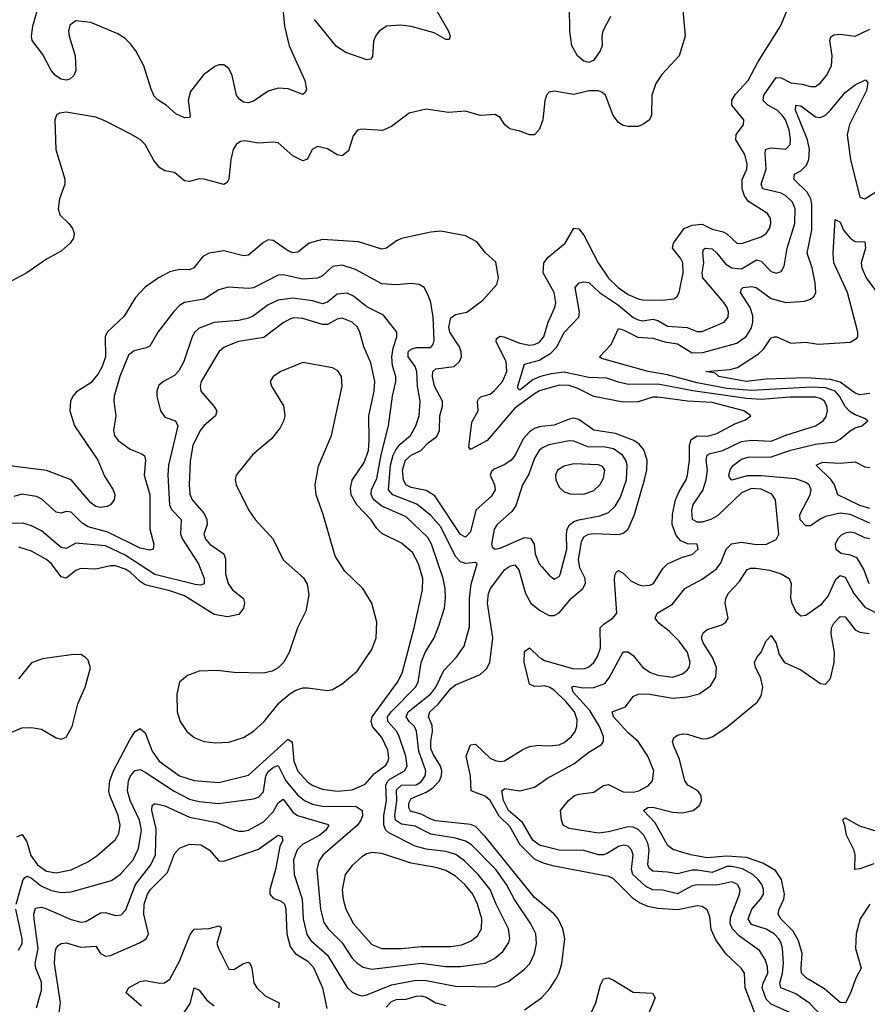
# Model space of a CAD drawing. Header units: inches. Extents: x 1603819 to 1745079, y 385938 to 533966.
# Tile 420 of 561: x 1717882 to 1721320, y 463104 to 467097. Entities that reach past the tile are written whole.
import ezdxf

# ---------------------------------------------------------------- set-up
doc = ezdxf.new("R2010")
doc.units = ezdxf.units.IN
doc.header["$MEASUREMENT"] = 0
doc.layers.add('B7416', color=7, linetype='Continuous')
doc.layers.add('B7426', color=7, linetype='Continuous')

msp = doc.modelspace()

# ---------------------------------------------------------------- linework, layer by layer
at = {"layer": 'B7416', "color": 5}
for points, elevation in [([(1718946, 467170), (1718955.9, 467070), (1718975, 466990), (1719038.3, 466850), (1719045.3, 466814.7), (1719039.1, 466800.9), (1719030, 466793.6), (1718970, 466816.8), (1718930, 466819), (1718890, 466806.4), (1718830, 466766.6), (1718810, 466759.1), (1718790, 466762.4), (1718773.6, 466773.6), (1718761.3, 466790), (1718743.4, 466870), (1718730, 466898), (1718710, 466912.8), (1718690, 466913.8), (1718673.2, 466906.8), (1718627.2, 466872.8), (1718574.6, 466805.4), (1718564.4, 466770), (1718572.7, 466707.3), (1718570, 466699.3), (1718550, 466698.7), (1718515.2, 466715.2), (1718476.4, 466750), (1718443.1, 466770), (1718427, 466787), (1718414.3, 466814.3), (1718385.2, 466910), (1718352.4, 466970), (1718330, 467000.2), (1718310, 467019.9), (1718279.6, 467039.6), (1718170, 467084.5), (1718110, 467091.8), (1718085.7, 467074.3), (1718080.1, 467050), (1718082.5, 467030), (1718107, 466950), (1718109.6, 466890), (1718101.7, 466870), (1718085, 466855), (1718070, 466851.6), (1718050, 466855.3), (1718027, 466870), (1718009.9, 466890), (1717975.6, 466955.6), (1717932.8, 467012.8), (1717929.9, 467030), (1717935.2, 467070), (1717963.4, 467170)], 360), ([(1719574.9, 467130), (1719621.1, 467050), (1719627.7, 467030), (1719623.6, 467016.4), (1719610, 467016.2), (1719563.5, 467043.5), (1719470, 467069.2), (1719425.8, 467074.2), (1719370, 467070.6), (1719339.6, 467050), (1719325, 467030), (1719317.2, 467010), (1719313.2, 466946.8), (1719304.1, 466935.9), (1719290, 466934.3), (1719204.1, 466964.1), (1719167.2, 466987.2), (1719076.9, 467096.9)], 360), ([(1720000, 466679.2), (1719990, 466653.2), (1719970, 466629.3), (1719950, 466629.6), (1719910, 466645.1), (1719870, 466653.6), (1719850, 466669.6), (1719830, 466699.5), (1719810, 466711.6), (1719750, 466708.6), (1719690, 466725.6), (1719620.7, 466720.7), (1719530, 466733.6), (1719462, 466718), (1719390, 466663.5), (1719352.8, 466647.2), (1719270, 466652.8), (1719251.9, 466648.1), (1719234.1, 466625.9), (1719215.5, 466564.5), (1719190, 466544.8), (1719170, 466548.7), (1719130, 466573), (1719090, 466581.8), (1719067.8, 466570), (1719049, 466531), (1719030, 466524.5), (1718990, 466544.5), (1718930, 466597.6), (1718910, 466600.3), (1718850, 466595.6), (1718795.2, 466604.8), (1718777.7, 466602.3), (1718759.2, 466590), (1718747.3, 466570), (1718738.3, 466530), (1718729.4, 466450.6), (1718723.5, 466436.5), (1718710, 466428.2), (1718630, 466450.4), (1718609, 466451), (1718570, 466440.7), (1718550, 466443.1), (1718510, 466476.3), (1718470, 466483), (1718450, 466496.3), (1718426.2, 466526.2), (1718390, 466590.8), (1718370, 466610.6), (1718330, 466633.2), (1718230, 466685.6), (1718190, 466701.6), (1718070, 466721.7), (1718042.6, 466717.4), (1718030.3, 466709.7), (1718024.4, 466690), (1718027.8, 466570), (1718065.2, 466450), (1718064.7, 466430), (1718042.6, 466370), (1718037.1, 466330), (1718045.1, 466305.1), (1718081.6, 466270), (1718095.8, 466250), (1718103.1, 466230), (1718099.5, 466210), (1718087, 466190), (1718050, 466157.7), (1717990, 466125.3), (1717910, 466069.7), (1717850, 466037)], 380), ([(1720000, 465446.8), (1719990, 465445.8), (1719970, 465438.4), (1719950, 465425.3), (1719923.6, 465396.4), (1719891.5, 465330), (1719875, 465310), (1719850, 465293.3), (1719806.3, 465273.7), (1719796.1, 465263.9), (1719789.5, 465250), (1719807.9, 465210), (1719810.1, 465190), (1719795.2, 465164.8), (1719731.8, 465108.2), (1719710, 465020.3), (1719690, 464998.4), (1719670, 465009.3), (1719565.4, 465165.4), (1719530, 465186.8), (1719470, 465199.9), (1719448.1, 465210), (1719438.1, 465230), (1719434.5, 465270), (1719446.8, 465310), (1719469.9, 465330), (1719508.8, 465350), (1719539.2, 465380.8), (1719574, 465406), (1719584.8, 465430), (1719585.5, 465490), (1719596.8, 465530), (1719596.5, 465550), (1719564.7, 465610), (1719555.9, 465650), (1719557.1, 465670), (1719570, 465680.8), (1719644.5, 465690), (1719665.5, 465710), (1719673.2, 465730), (1719672.9, 465750), (1719665, 465770), (1719626.9, 465830), (1719622, 465850), (1719630, 465887.7), (1719650, 465901.7), (1719695.6, 465910), (1719760.3, 465959.7), (1719816.7, 466023.3), (1719824.1, 466050), (1719813, 466113), (1719770.9, 466150.9), (1719735.7, 466195.7), (1719690, 466220.3), (1719590, 466238.7), (1719550, 466235.3), (1719430, 466208.6), (1719410, 466200.4), (1719370, 466169.8), (1719350, 466166.2), (1719255.5, 466195.5), (1719110, 466205.8), (1719056.5, 466190), (1719010, 466153.2), (1718990, 466150.6), (1718970, 466158.7), (1718910, 466201.8), (1718890, 466204.1), (1718870, 466192.7), (1718810, 466142.3), (1718790, 466139.2), (1718710, 466158.8), (1718650, 466149.8), (1718624.2, 466135.8), (1718588.5, 466090), (1718570, 466081.8), (1718530, 466084.1), (1718490, 466073.9), (1718444.4, 466050), (1718390, 466011.6), (1718351.2, 465970), (1718305.3, 465894.7), (1718236.3, 465830), (1718228.8, 465810), (1718229.2, 465730), (1718216.5, 465690), (1718200.2, 465659.8), (1718170, 465624.4), (1718112.6, 465587.4), (1718097.1, 465570), (1718087.8, 465550), (1718085.5, 465510), (1718104.6, 465450), (1718198.6, 465310), (1718226, 465246), (1718260.2, 465190), (1718266.9, 465170), (1718264.6, 465150), (1718250.2, 465129.8), (1718236.9, 465123.1), (1718210, 465119), (1718190, 465122.7), (1718170, 465137.5), (1718090, 465231), (1717990, 465268.1), (1717830, 465288.5)], 420), ([(1717950.3, 463089.7), (1717970, 463160.7), (1717970, 463193), (1717946.6, 463250), (1717944.1, 463270), (1717956.5, 463330), (1717939.7, 463450), (1717938.7, 463470), (1717946.4, 463493.6), (1717970, 463497.9), (1717987.2, 463492.8), (1718090, 463447.5), (1718130, 463437), (1718150, 463440.1), (1718210, 463475), (1718230, 463476.8), (1718270, 463464.6), (1718293.6, 463466.4), (1718312.5, 463487.5), (1718350.9, 463589.1), (1718413.4, 463670), (1718431.9, 463710), (1718435, 463815), (1718417.5, 463890), (1718419.3, 463910), (1718430, 463918.5), (1718470, 463909), (1718570, 463862.6), (1718681.5, 463841.5), (1718750, 463811.6), (1718770, 463805.5), (1718790, 463805.8), (1718810, 463810.1), (1718870, 463843.3), (1718910, 463884.2), (1718930, 463920.2), (1718950, 463935.7), (1718990, 463883.4), (1719009.2, 463869.2), (1719133.6, 463833.6), (1719136, 463830), (1719124.1, 463810), (1719099.2, 463790), (1719028.7, 463751.3), (1719006.8, 463730), (1718992.3, 463690), (1718994.6, 463630), (1719027.1, 463530), (1719031.2, 463450), (1719046.3, 463386.3), (1719063, 463363), (1719130, 463303.7), (1719210, 463172.6), (1719230, 463153.7), (1719250, 463143), (1719270, 463138.8), (1719290, 463141.9), (1719390, 463183), (1719490, 463201.7), (1719530, 463200.8), (1719650, 463177.3), (1719810, 463174.4), (1719863.9, 463196.1), (1719930, 463245.8), (1719950.6, 463270), (1719969.9, 463310.1), (1719978.3, 463350), (1719975.4, 463390), (1719955.4, 463430), (1719888.3, 463528.3), (1719856, 463590), (1719813.2, 463650), (1719713.8, 463750), (1719690, 463765.8), (1719650, 463777.9), (1719550, 463793.5), (1719486.1, 463826.1), (1719430, 463833.7), (1719406.4, 463850), (1719402.7, 463870), (1719410.8, 463929.2), (1719410, 463973.6), (1719430, 463992.9), (1719490, 463993.9), (1719510, 464005.9), (1719526.5, 464030), (1719529.3, 464050), (1719500.9, 464130), (1719491.8, 464211.8), (1719482.8, 464230), (1719461.1, 464250), (1719448.7, 464270), (1719457.6, 464290), (1719550, 464362.3), (1719569.2, 464390), (1719602.1, 464457.9), (1719652.2, 464510), (1719684.1, 464555.9), (1719706.1, 464633.9), (1719706.9, 464750), (1719713, 464807), (1719738, 464890), (1719730, 464895.6), (1719690, 464891.2), (1719670, 464897.9), (1719650, 464920.2), (1719590, 465039.4), (1719550, 465086.3), (1719492.2, 465132.2), (1719395.2, 465170), (1719378.3, 465190), (1719385.5, 465290), (1719397.1, 465330), (1719407.6, 465352.4), (1719425.2, 465374.8), (1719467, 465410), (1719488.8, 465450), (1719502.5, 465490), (1719506.6, 465550), (1719495.7, 465610), (1719492.7, 465670), (1719485.6, 465690), (1719457.4, 465730), (1719458, 465750), (1719470, 465760.1), (1719490, 465767.7), (1719550, 465767.1), (1719559.5, 465780.5), (1719562.4, 465797.6), (1719558.8, 465890), (1719550, 465949.5), (1719538.9, 465978.9), (1719522.4, 466010), (1719502.4, 466022.4), (1719470, 466026.5), (1719410, 466021.2), (1719350, 466025.4), (1719244.1, 466084.1), (1719190, 466100.7), (1719150, 466095.4), (1719110, 466057.5), (1719090, 466048.8), (1719030, 466044.5), (1718950, 466061.9), (1718930, 466060.5), (1718830, 466009.3), (1718810, 466006.4), (1718727.7, 466012.3), (1718690, 466001.7), (1718630, 465963), (1718550, 465949.2), (1718530, 465937.3), (1718506.7, 465913.3), (1718442.2, 465830), (1718410, 465773.1), (1718394.7, 465765.3), (1718346.2, 465753.9), (1718323.6, 465736.4), (1718287.2, 465650), (1718265.2, 465570), (1718263.2, 465550), (1718271.9, 465490), (1718262.7, 465430), (1718266.3, 465410), (1718280.7, 465390), (1718330, 465354.5), (1718376.5, 465336.5), (1718387.5, 465327.5), (1718391.3, 465310), (1718386, 465250), (1718409.7, 465169.7), (1718410.1, 465030.1), (1718426.3, 464970), (1718423, 464950), (1718410, 464945.5), (1718370, 464953.1), (1718238.5, 465018.5), (1718159.4, 465039.4), (1718135, 465054.9), (1718090, 465099.5), (1718070, 465102.2), (1718050, 465095), (1718030, 465099.1), (1717971.7, 465151.7), (1717950, 465162.5), (1717890, 465171.9), (1717857.5, 465162.5)], 440), ([(1717867.8, 463510), (1717894.5, 463605.5), (1717902.5, 463617.5), (1717910, 463623.1), (1717930, 463615.7), (1717970, 463583.4), (1718010, 463565.4), (1718050, 463557.1), (1718090, 463559.8), (1718254, 463606), (1718290, 463631.6), (1718341.4, 463690), (1718364, 463736), (1718376, 463810), (1718367.8, 463850), (1718329.9, 463930), (1718319.3, 463970), (1718322.9, 464010), (1718331.1, 464030), (1718350, 464052.6), (1718370, 464055.7), (1718390, 464045.8), (1718508.5, 463968.5), (1718570, 463935.1), (1718610, 463926.4), (1718690, 463918.6), (1718830, 463936.9), (1718850, 463943.3), (1718870, 463965.4), (1718880.2, 464030), (1718890, 464047.3), (1718910, 464063.9), (1718930, 464072.1), (1718961.1, 464010), (1719010, 463951.7), (1719037.3, 463930), (1719070, 463915.6), (1719110, 463907), (1719246.1, 463906.1), (1719271, 463890), (1719271.8, 463868.2), (1719265.9, 463850), (1719252.3, 463830), (1719112.4, 463710), (1719095.6, 463684.4), (1719086.9, 463650), (1719102.3, 463490), (1719115.5, 463435.5), (1719132.5, 463410), (1719190, 463352.6), (1719230, 463290.9), (1719250.1, 463270.1), (1719274.6, 463254.6), (1719310, 463245.7), (1719510, 463270.4), (1719610, 463257.2), (1719670, 463256.6), (1719770, 463271.2), (1719807.9, 463290), (1719841.8, 463318.2), (1719866, 463354), (1719869.3, 463370.7), (1719865, 463410), (1719814.8, 463510), (1719790.7, 463570), (1719741.5, 463630), (1719685.9, 463685.9), (1719650.9, 463710.9), (1719610, 463724.1), (1719530, 463733.4), (1719485.6, 463745.6), (1719378.6, 463798.6), (1719367.3, 463810), (1719358.1, 463830), (1719358.6, 463870), (1719369.1, 463930), (1719367.3, 463992.7), (1719373.3, 464006.7), (1719383.7, 464016.3), (1719442, 464050), (1719453.2, 464070), (1719447.6, 464110), (1719421.6, 464190), (1719411.5, 464210), (1719374.7, 464250), (1719374.1, 464270), (1719389.2, 464290.8), (1719486.6, 464390), (1719498.6, 464410), (1719510.4, 464490), (1719526.9, 464530), (1719562.5, 464590), (1719581.9, 464638.1), (1719605, 464710), (1719609.4, 464750.6), (1719607.6, 464790), (1719599.3, 464830), (1719552.5, 464970), (1719537.3, 464997.3), (1719450, 465081.1), (1719350, 465123.8), (1719318.5, 465150), (1719307.2, 465170), (1719309, 465190), (1719330, 465236.5), (1719347.9, 465332.1), (1719378, 465450), (1719394, 465570), (1719407.4, 465630), (1719407.4, 465650), (1719393.4, 465693.4), (1719391.3, 465730), (1719396.1, 465763.9), (1719411.7, 465810), (1719411.9, 465830), (1719357.9, 465897.9), (1719290, 465931.6), (1719235.8, 465975.8), (1719210, 465987.8), (1719170, 465984.1), (1719130, 465951.4), (1719110, 465944.5), (1719070, 465956.3), (1718990, 465966.8), (1718930, 465959.5), (1718890, 465940.9), (1718830, 465896.1), (1718810, 465886.4), (1718770, 465876.4), (1718670, 465868.7), (1718610, 465845.7), (1718592.1, 465830), (1718580.9, 465810), (1718548.1, 465710), (1718527.8, 465672.2), (1718510, 465653.8), (1718464.9, 465630), (1718445.8, 465614.2), (1718438.4, 465590), (1718438, 465570), (1718452.4, 465510), (1718470, 465484.4), (1718513.1, 465470), (1718522.5, 465450), (1718484.8, 465290), (1718482.8, 465250), (1718489.3, 465129.3), (1718497.2, 465110), (1718536.3, 465070), (1718534, 465010), (1718542.5, 464990), (1718607.5, 464890), (1718629.3, 464830), (1718630, 464808.3), (1718616.1, 464803.9), (1718593.5, 464806.5), (1718430, 464847.4), (1718310, 464924.7), (1718230, 464962.9), (1718110, 464973.6), (1718070, 464952), (1718050, 464956.7), (1717970, 465023.2), (1717930, 465043.6), (1717895, 465055), (1717850, 465053.4)], 460), ([(1717870, 463782.7), (1717891.9, 463791.9), (1717910, 463762.7), (1717927.4, 463707.4), (1717953.6, 463670), (1717990, 463643.8), (1718030, 463637), (1718090, 463648.5), (1718158.7, 463681.3), (1718194.2, 463705.8), (1718270, 463772.4), (1718283.2, 463796.8), (1718289.2, 463830.8), (1718281.7, 463870), (1718247.3, 463950), (1718243.1, 463970), (1718246.7, 464010), (1718261.9, 464050), (1718330, 464179.2), (1718350, 464209.5), (1718370, 464221.6), (1718390, 464204.6), (1718418.9, 464130), (1718447.5, 464090), (1718530, 464030.5), (1718590, 464011.6), (1718690, 464003.4), (1718810, 464033.1), (1718970, 464179), (1718986.4, 464166.4), (1718993.2, 464090), (1719010, 464048.9), (1719050, 464004.6), (1719070.9, 463990.9), (1719110, 463975.8), (1719170, 463967.7), (1719230, 463973.3), (1719283.6, 463996.4), (1719320.3, 464039.7), (1719366.3, 464073.7), (1719376.8, 464090), (1719378.6, 464101.4), (1719375, 464135), (1719350, 464186.4), (1719312.9, 464230), (1719307.5, 464250), (1719311.9, 464270), (1719413.9, 464410), (1719433.6, 464446.4), (1719482, 464630), (1719516.1, 464783.9), (1719517.5, 464830), (1719499.7, 464890), (1719475.4, 464935.4), (1719430, 464974.1), (1719350, 465013.2), (1719330, 465033.5), (1719305.4, 465070), (1719249, 465129), (1719226.6, 465170), (1719223.7, 465196.3), (1719230.3, 465229.7), (1719279.2, 465300.8), (1719296, 465350), (1719299.9, 465390), (1719297.9, 465490), (1719319.1, 465590), (1719322.8, 465630), (1719305.7, 465705.7), (1719277.8, 465770), (1719261.4, 465830), (1719251.7, 465850), (1719230, 465869.9), (1719190, 465885.8), (1719170, 465882), (1719130, 465859.9), (1719110, 465860.7), (1719030, 465885), (1718993, 465887), (1718977.7, 465882.3), (1718950, 465866.9), (1718872.5, 465807.5), (1718769.1, 465790.9), (1718711, 465769), (1718690.1, 465749.9), (1718617.9, 465630), (1718613.1, 465610), (1718616, 465590), (1718669.4, 465530), (1718681.5, 465510), (1718676.3, 465490), (1718630, 465450.5), (1718614.1, 465430), (1718584.2, 465370), (1718573.7, 465306.3), (1718568.5, 465210), (1718572, 465172), (1718580.8, 465150), (1718630, 465094.6), (1718641.1, 465070), (1718642, 465050), (1718629.1, 465010), (1718635.5, 464990), (1718652.8, 464970), (1718710.1, 464930), (1718716.8, 464910), (1718716.2, 464850), (1718726.7, 464810), (1718744.8, 464784.8), (1718789, 464749), (1718793.6, 464730), (1718788.9, 464710), (1718770, 464684.1), (1718724.5, 464675.5), (1718670, 464685.1), (1718550, 464760.9), (1718490, 464781), (1718390, 464804.9), (1718370, 464817.8), (1718330, 464856.5), (1718310, 464868.9), (1718270, 464881.7), (1718250, 464881.7), (1718190, 464868.7), (1718130, 464871.7), (1718110, 464863.6), (1718070, 464831.8), (1718050, 464837.6), (1718010.8, 464890), (1717990, 464907.7), (1717930, 464941.5), (1717877.8, 464957.8)], 480), ([(1720000, 465594.1), (1719990, 465591.2), (1719970, 465579.1), (1719890, 465520.7), (1719777.3, 465390), (1719710, 465353.1), (1719703.4, 465363.4), (1719715.7, 465464.3), (1719741, 465510), (1719739, 465550), (1719742.2, 465557.8), (1719752.8, 465567.2), (1719790, 465578.2), (1719807.4, 465592.6), (1719840.1, 465630), (1719857.9, 465670), (1719855.5, 465710), (1719814.6, 465790), (1719815.9, 465804.1), (1719830, 465813.2), (1719846, 465810), (1719910, 465784.4), (1719950, 465776.6), (1719970, 465779.4), (1719990, 465788.7), (1720000, 465800.6)], 380), ([(1720000, 465650.7), (1719990, 465648.1), (1719963.8, 465636.2), (1719910, 465594.2), (1719902.5, 465602.5), (1719902.3, 465610), (1719930, 465699.7), (1719990, 465715.8), (1720000, 465722)], 360), ([(1720000, 465359.4), (1719988.6, 465350), (1719970, 465318.4), (1719946.3, 465253.7), (1719921.2, 465210), (1719894.3, 465125.7), (1719877.8, 465102.2), (1719818.8, 465050), (1719805.9, 465030), (1719795.3, 464970), (1719798.7, 464958.7), (1719809.1, 464949.1), (1719830, 464953.4), (1719930, 464996.6), (1719954.1, 464994.1), (1719967.9, 464970), (1719972.9, 464930), (1719989, 464890), (1720000, 464877.6)], 440), ([(1720000, 463512), (1719970, 463537.3), (1719770, 463784.3), (1719730, 463824.3), (1719710, 463832.7), (1719570, 463848), (1719550, 463854.3), (1719510, 463874.7), (1719467.5, 463887.5), (1719460.6, 463900.6), (1719460.3, 463919.7), (1719470, 463938), (1719530, 463963.6), (1719557.9, 463982.1), (1719584, 464010), (1719592.6, 464030), (1719593.4, 464050), (1719588.1, 464070), (1719558.3, 464118.2), (1719550, 464140.5), (1719549.4, 464170), (1719556.2, 464210), (1719554.2, 464234.2), (1719539.5, 464270), (1719545.2, 464290), (1719579, 464321), (1719630, 464384.4), (1719650, 464399.2), (1719750, 464441.1), (1719775.6, 464464.4), (1719789.2, 464490), (1719801.3, 464590), (1719779.5, 464730), (1719783.2, 464770), (1719791.2, 464790), (1719850, 464867.1), (1719870, 464881), (1719890, 464886.4), (1719906, 464866), (1719933.1, 464770), (1719955.7, 464730), (1719990, 464701.6), (1720000, 464696.3)], 420), ([(1720000, 464394.3), (1719970, 464392.9), (1719950, 464402.3), (1719928.3, 464491.6), (1719930, 464534.3), (1719950, 464549.2), (1719990.1, 464510), (1720000, 464504.2)], 380), ([(1717837.4, 464202.6), (1717890, 464225.3), (1717930, 464227), (1717970, 464219.5), (1718030, 464183.8), (1718050, 464179.1), (1718070, 464187.3), (1718094.7, 464230), (1718117.1, 464322.9), (1718147.3, 464390), (1718168.4, 464468.4), (1718159, 464499), (1718148, 464510), (1718130, 464522), (1718090, 464521.2), (1717974.8, 464505.2), (1717930, 464489), (1717876.7, 464423.3)], 520), ([(1720000, 463678.8), (1719970, 463692.7), (1719911.9, 463750), (1719870, 463824.3), (1719826.4, 463866.4), (1719790, 463929.9), (1719770, 463948.4), (1719713.6, 463970), (1719710.9, 464030), (1719692.2, 464110), (1719710, 464156.1), (1719730, 464158.2), (1719790, 464102.1), (1719810, 464092.5), (1719830, 464089.1), (1719848.2, 464091.8), (1719922.4, 464137.6), (1719950, 464149.3), (1719985.6, 464154.4), (1720000, 464153.6)], 380), ([(1720000, 463746.7), (1719990, 463749.2), (1719963.1, 463770), (1719921, 463841), (1719865.1, 463890), (1719844.8, 463930), (1719837.2, 463970), (1719850, 463978.9), (1719910, 463970.1), (1719970, 463984.3), (1720000, 464005.3)], 360), ([(1718030, 462982.8), (1718047.8, 463110), (1718023.1, 463270), (1718025.9, 463314.1), (1718030, 463332), (1718037.9, 463342.1), (1718049.9, 463350.1), (1718070, 463352.6), (1718130, 463335.5), (1718190, 463339.2), (1718210, 463309.3), (1718230, 463299.5), (1718250, 463302.4), (1718367.3, 463352.7), (1718394.6, 463370), (1718404.3, 463390), (1718384.9, 463470), (1718386.8, 463510), (1718399.7, 463550), (1718412.5, 463570), (1718481.3, 463638.7), (1718510, 463714.7), (1718530, 463736.9), (1718570, 463752.7), (1718616.3, 463750), (1718650, 463730.2), (1718690, 463685.8), (1718710, 463683.8), (1718850, 463732.6), (1718930.1, 463790.1), (1718944.9, 463784.9), (1718948.4, 463770), (1718936.8, 463743.2), (1718919.7, 463650), (1718896.8, 463570), (1718896.6, 463550), (1718910, 463534.6), (1718942.5, 463522.5), (1718956, 463510), (1718961.8, 463490), (1718965.3, 463390), (1718978.4, 463338.4), (1718999.1, 463310), (1719050, 463278.8), (1719073.4, 463253.4), (1719110.1, 463170), (1719127.3, 463087.3)], 420), ([(1717876.3, 463323.7), (1717891.1, 463350), (1717891, 463370), (1717866, 463490)], 460), ([(1718376.2, 463096.2), (1718314.2, 463150), (1718322.5, 463170), (1718370, 463196.1), (1718390, 463200.1), (1718450, 463189.6), (1718469.4, 463190.6), (1718490, 463205.7), (1718530, 463279.3), (1718573.3, 463386.7), (1718590, 463408.9), (1718650, 463411.6), (1718690, 463422.6), (1718697, 463417), (1718698.8, 463410), (1718681.9, 463350), (1718687.8, 463330), (1718730, 463246.7), (1718750, 463245), (1718790, 463268.9), (1718810, 463274.8), (1718816.9, 463270), (1718823.6, 463250), (1718831.2, 463191.2), (1718844.2, 463170), (1718877.9, 463137.9), (1718933.8, 463110), (1718931, 463090)], 380), ([(1718535, 463050), (1718572.5, 463107.5), (1718590, 463170.5), (1718610, 463161.7), (1718640.6, 463120.6), (1718670, 463097.2)], 360), ([(1719368.3, 463091.7), (1719390, 463114.9), (1719410, 463123.2), (1719450, 463124.6), (1719490, 463137.2), (1719510, 463138.3), (1719530, 463132.2), (1719570, 463109.2), (1719610, 463098.5)], 420), ([(1719930, 463081.6), (1719998.5, 463130), (1720000, 463131.7)], 420)]:
    msp.add_lwpolyline(points, dxfattribs=dict(at, elevation=elevation))
for points, elevation in [([(1719030, 465706.5), (1718941.3, 465670), (1718910.3, 465650), (1718898, 465630), (1718903.1, 465610), (1718951.3, 465531.3), (1718957.3, 465490), (1718951.9, 465468.1), (1718938.3, 465441.7), (1718903.1, 465396.9), (1718827.3, 465332.7), (1718760.3, 465250), (1718755.6, 465230), (1718760.2, 465210), (1718810, 465108.4), (1718836.5, 465070), (1718909.5, 464989.4), (1718950, 464905.7), (1719033.4, 464833.4), (1719047.3, 464807.3), (1719055.1, 464764.9), (1719042.3, 464697.7), (1719008.7, 464630), (1718974.9, 464530), (1718951.8, 464490), (1718930, 464468.2), (1718905.3, 464454.7), (1718870, 464447.3), (1718750, 464449.8), (1718683, 464457), (1718610, 464454.3), (1718562.3, 464437.7), (1718530.2, 464409.8), (1718518.4, 464361.6), (1718520.6, 464290), (1718533.2, 464250), (1718559.7, 464210), (1718590, 464185.3), (1718630, 464170.1), (1718676.3, 464163.7), (1718730, 464166.2), (1718790, 464186.3), (1718830, 464211.3), (1718872.7, 464250), (1718934.3, 464325.7), (1718977, 464363), (1719002.4, 464377.6), (1719030, 464387.2), (1719050, 464387.7), (1719130, 464376.9), (1719150, 464380.9), (1719190, 464403.6), (1719250, 464454.6), (1719310, 464543.1), (1719328.3, 464590), (1719330, 464654), (1719310.5, 464730), (1719273.6, 464790), (1719200.6, 464860.6), (1719161.3, 464921.3), (1719113.2, 465090), (1719083.7, 465170), (1719079.8, 465210), (1719093.9, 465286.1), (1719146.4, 465410), (1719189.3, 465610), (1719186.8, 465650), (1719172.5, 465672.5), (1719150, 465685.4)], 520), ([(1719310, 463719.5), (1719290, 463714.2), (1719270, 463702.5), (1719230, 463667.2), (1719202.4, 463630), (1719189.1, 463570), (1719193.2, 463530), (1719204, 463490), (1719236, 463430), (1719310, 463346.5), (1719350, 463329.6), (1719430, 463329.7), (1719510, 463338), (1719630, 463337.8), (1719674.7, 463345.3), (1719710, 463359.5), (1719738.3, 463381.7), (1719755.3, 463410), (1719756, 463450), (1719739.1, 463510), (1719719.2, 463550), (1719686.9, 463590), (1719650, 463623.7), (1719610, 463646.7), (1719570, 463659.3), (1719470, 463676.8), (1719350, 463715.2)], 480)]:
    msp.add_lwpolyline(points, close=True, dxfattribs=dict(at, elevation=elevation))
at = {"layer": 'B7426', "color": 5}
for points, elevation in [([(1720570.4, 467150.4), (1720580.4, 467030), (1720557, 466950), (1720485.9, 466874.1), (1720462.5, 466837.4), (1720446.5, 466790), (1720444.9, 466710), (1720435.8, 466690), (1720410, 466671.2), (1720390, 466663.5), (1720350, 466662.8), (1720330, 466667.7), (1720310, 466679.1), (1720288.5, 466708.5), (1720258, 466790), (1720242.5, 466802.5), (1720230, 466807.4), (1720190, 466807.6), (1720130, 466793.3), (1720050, 466806.6), (1720030, 466802.7), (1720019.1, 466790), (1720012.4, 466767.6), (1720004.2, 466690), (1720000, 466679.2)], 380), ([(1720278.5, 467110), (1720247.3, 467050), (1720242.8, 467030), (1720244.2, 466990), (1720236.5, 466970), (1720209.1, 466930.9), (1720190, 466923.5), (1720170, 466928.1), (1720144.2, 466950), (1720121.9, 466990), (1720113.5, 467050), (1720111.4, 467150)], 360), ([(1720000, 465800.6), (1720007.9, 465810), (1720025.3, 465870), (1720053, 465930), (1720056.7, 465950), (1720049.9, 465990), (1720005.6, 466070), (1720007.7, 466110), (1720025.9, 466134.1), (1720094.2, 466190), (1720130, 466251.5), (1720150, 466249.1), (1720170, 466222.6), (1720228.5, 466110), (1720270, 466049), (1720309.6, 466010), (1720350, 465982.7), (1720390, 465964.6), (1720410, 465960.3), (1720490, 465959.3), (1720535.3, 465964.7), (1720547.4, 465972.6), (1720556.5, 465990), (1720572.8, 466070), (1720571.9, 466110), (1720561.9, 466130), (1720529.4, 466170), (1720534.4, 466190), (1720577, 466250), (1720610, 466262.8), (1720650, 466267.2), (1720690, 466247.2), (1720735.8, 466235.8), (1720750, 466227.8), (1720790, 466190.1), (1720810, 466188.4), (1720890, 466215.9), (1720910.3, 466229.7), (1720922.7, 466250), (1720928.4, 466270), (1720927.3, 466290), (1720915.5, 466310), (1720838.6, 466358.6), (1720822.2, 466382.2), (1720812.4, 466410), (1720812.1, 466447.9), (1720831.7, 466490), (1720832.9, 466510), (1720823, 466550), (1720786.5, 466610), (1720788.5, 466631.5), (1720817.7, 466670), (1720818.5, 466690), (1720770.5, 466750), (1720770.5, 466770), (1720785.7, 466794.3), (1720836.8, 466850), (1720875.7, 466924.3), (1720968.3, 467070), (1720991.7, 467128.3)], 380), ([(1720000, 465722), (1720035.8, 465744.2), (1720059.9, 465770), (1720090, 465828.5), (1720149.8, 465890), (1720153, 465910), (1720134.2, 466010), (1720150.6, 466029.4), (1720170, 466033.2), (1720190, 466031), (1720233.1, 465990), (1720310, 465939), (1720370, 465888.6), (1720390, 465879), (1720410, 465875.4), (1720450, 465881.7), (1720470, 465876.9), (1720510, 465853.3), (1720588.9, 465848.9), (1720630, 465832.1), (1720650, 465832.1), (1720739.1, 465870), (1720755, 465890), (1720757, 465910), (1720751.1, 465930), (1720738.1, 465950), (1720652.2, 466050), (1720650.3, 466070), (1720657.1, 466110), (1720652.5, 466150), (1720655.7, 466164.3), (1720662.4, 466170), (1720690, 466166.7), (1720710, 466149.5), (1720745.4, 466105.4), (1720770, 466089.7), (1720810, 466086.5), (1720870, 466123.1), (1720890, 466117.9), (1720930, 466075.9), (1720950, 466068.8), (1720970, 466075.5), (1720983.3, 466096.7), (1720994.7, 466170), (1721026.1, 466270), (1721026.7, 466330), (1721016, 466356), (1720990, 466382.8), (1720970, 466393.6), (1720896.1, 466410), (1720888.9, 466430), (1720909.9, 466489.9), (1720905, 466555), (1720908.5, 466571.5), (1720930, 466577.1), (1720990, 466572), (1721007.2, 466590), (1721008.7, 466611.3), (1721002.3, 466650), (1720988.3, 466690), (1720975.2, 466710), (1720953.9, 466730), (1720916.8, 466750), (1720902.8, 466762.8), (1720897.4, 466770), (1720900.6, 466790), (1720950, 466861.6), (1720970, 466861.1), (1721010, 466840.1), (1721055, 466835), (1721090, 466825.6), (1721110, 466825.4), (1721130, 466840.2), (1721154.5, 466870), (1721174.6, 466910), (1721178, 466950), (1721167.6, 467012.4), (1721172.6, 467027.4), (1721185, 467035), (1721210, 467038.4), (1721270, 467030.1), (1721330, 467058.1)], 360), ([(1721330, 465054.6), (1721250, 465089.6), (1721210, 465095.5), (1721150, 465081.9), (1721128.2, 465071.8), (1721090, 465043.9), (1721070, 465044.3), (1721048.1, 465068.1), (1721046.3, 465090), (1721087.8, 465170), (1721092.1, 465190), (1721084.3, 465210), (1721070, 465220.4), (1721030, 465234.1), (1720890, 465247.5), (1720832.9, 465247.1), (1720770, 465229.9), (1720760.5, 465240.5), (1720757.7, 465250), (1720765.6, 465274.4), (1720776.8, 465290), (1720810, 465315.1), (1720837.2, 465322.8), (1720930, 465323.7), (1721010, 465350.4), (1721110, 465375.2), (1721190, 465384.9), (1721210, 465395.1), (1721250, 465429.4), (1721270, 465442), (1721297.2, 465450), (1721322, 465470), (1721310, 465479.6), (1721270, 465494.1), (1721250, 465507), (1721230, 465528.6), (1721207.3, 465570), (1721190, 465590), (1721150, 465603.6), (1721093.4, 465606.6), (1720850, 465592.9), (1720750, 465601), (1720630, 465623.8), (1720510, 465656.6), (1720431.1, 465670), (1720242.2, 465722.2), (1720233.6, 465730), (1720280.4, 465779.6), (1720310, 465844.6), (1720330, 465839.2), (1720389.4, 465809.4), (1720450, 465805.3), (1720499.1, 465790), (1720550, 465781.8), (1720610, 465746.1), (1720652.4, 465747.6), (1720790, 465784.2), (1720830, 465813.8), (1720850, 465847.5), (1720855.3, 465870), (1720855.1, 465895.1), (1720845, 465930), (1720804.9, 465990), (1720810, 466004.4), (1720817, 466010), (1720850, 466015), (1720868.5, 466010), (1720930, 465965.9), (1720989.9, 465950.1), (1721064.5, 465955.5), (1721090, 465963.6), (1721104.4, 465975.6), (1721110.8, 465990), (1721107.9, 466030), (1721095.6, 466090), (1721076.3, 466150), (1721095.1, 466244.9), (1721095.5, 466350), (1721090.5, 466370.5), (1721076.6, 466396.6), (1721021.8, 466450), (1721023.9, 466470), (1721050, 466483.3), (1721073.4, 466506.6), (1721082.4, 466530), (1721085.2, 466570), (1721076.8, 466610), (1721029.2, 466730), (1721029.5, 466750.5), (1721050, 466747.8), (1721110, 466702.2), (1721130, 466699.8), (1721150, 466709.5), (1721170.9, 466729.1), (1721230, 466800.9), (1721270, 466831.9), (1721312.8, 466852.8), (1721322, 466842), (1721316.2, 466810), (1721248, 466672), (1721238, 466630), (1721251.3, 466530), (1721290, 466377.4), (1721310, 466370.2), (1721370, 466407.5)], 340), ([(1721330, 465580.7), (1721290, 465575.2), (1721270, 465581.4), (1721210, 465626.5), (1721170, 465638), (1721070, 465643.8), (1720910, 465638.7), (1720829, 465630), (1720718, 465650), (1720703.3, 465663.3), (1720665.2, 465670), (1720762.6, 465677.4), (1720793.3, 465686.7), (1720877.9, 465742.1), (1720898.9, 465761.1), (1720930, 465806.5), (1720944, 465810), (1720952.7, 465810), (1721010, 465784.8), (1721070, 465789.4), (1721120.6, 465780.6), (1721250, 465789.5), (1721276.4, 465803.5), (1721280.8, 465810), (1721281.7, 465830), (1721239.1, 465990), (1721184.5, 466110), (1721180.9, 466150), (1721190, 466286.8), (1721210, 466275.5), (1721223.5, 466243.5), (1721250.1, 466210.1), (1721270, 466197.1), (1721310, 466196.3), (1721312.6, 466170), (1721295.4, 466110), (1721297.3, 466090), (1721315.6, 466050), (1721363.5, 465983.5)], 320), ([(1720000, 464005.3), (1720020.5, 464019.5), (1720130, 464078.7), (1720190, 464125.7), (1720242.3, 464157.7), (1720249.8, 464170), (1720249.9, 464190), (1720234, 464230), (1720194.9, 464294.9), (1720126.1, 464370), (1720120.9, 464390), (1720130, 464394.1), (1720167.7, 464387.7), (1720210, 464388), (1720254.9, 464405.1), (1720272.6, 464427.4), (1720330, 464533.2), (1720350, 464532.9), (1720370, 464518), (1720410, 464469.6), (1720440.6, 464450), (1720470, 464438), (1720530, 464430.5), (1720570, 464443.6), (1720590, 464459.8), (1720597.3, 464470), (1720600.9, 464490), (1720590.7, 464530), (1720556.2, 464576.2), (1720516.7, 464616.7), (1720474.9, 464650), (1720459, 464670), (1720466.9, 464690), (1720530, 464727), (1720579.8, 464790), (1720650, 464828.3), (1720708.2, 464870), (1720725.8, 464894.2), (1720747.3, 464950), (1720769.3, 464970.7), (1720810, 464977.8), (1720870, 464968.6), (1720910.4, 464969.6), (1720950, 464988.2), (1720960.6, 465010), (1720947.9, 465150), (1720932.1, 465172.1), (1720890, 465192.6), (1720850, 465194.9), (1720810, 465178.5), (1720713.6, 465086.4), (1720684.7, 465070), (1720650, 465059.3), (1720630, 465058.8), (1720610.7, 465070), (1720607.6, 465107.6), (1720613, 465130), (1720652.6, 465187.4), (1720666.4, 465230), (1720671.5, 465270), (1720666.6, 465310), (1720669.9, 465330), (1720682.7, 465337.3), (1720733.2, 465350), (1720810, 465385.5), (1720850, 465391.5), (1720930, 465386.9), (1720990, 465411.3), (1721110.2, 465449.8), (1721141.2, 465470), (1721153, 465487), (1721158, 465510), (1721156, 465530), (1721146.7, 465550), (1721130, 465560.8), (1721110, 465565.4), (1721005.8, 465565.8), (1720890, 465556.6), (1720830, 465559.9), (1720612, 465592), (1720470, 465618.3), (1720350, 465617.5), (1720310, 465626), (1720263.2, 465643.2), (1720190, 465645.2), (1720090, 465666.6), (1720039, 465661), (1720000, 465650.7)], 360), ([(1720000, 464504.2), (1720010, 464498.3), (1720130, 464464.4), (1720173.8, 464466.2), (1720190, 464472.5), (1720210, 464489.4), (1720225.4, 464514.6), (1720237.1, 464550), (1720235.8, 464630), (1720253, 464647), (1720288.1, 464670), (1720304.1, 464690), (1720294.7, 464825.3), (1720295.3, 464844.7), (1720302.2, 464857.8), (1720310, 464863.2), (1720330, 464851.5), (1720361.1, 464821.1), (1720390, 464806.1), (1720410, 464801.4), (1720437.1, 464802.9), (1720452.2, 464810), (1720490, 464871.1), (1720510, 464889.4), (1720570, 464917.5), (1720610, 464928.1), (1720633.5, 464950), (1720629.6, 464969.6), (1720590, 464971.6), (1720563, 464983.1), (1720545.1, 465005.1), (1720528.8, 465050), (1720529.6, 465090), (1720542.1, 465150), (1720556.1, 465183.9), (1720584.5, 465230), (1720590.8, 465250), (1720599.1, 465310), (1720599.3, 465370), (1720605.6, 465394.4), (1720630, 465409.7), (1720672, 465408.1), (1720710, 465418), (1720782.4, 465457.6), (1720825.6, 465474.4), (1720847.8, 465490), (1720818.7, 465510), (1720690, 465543.7), (1720590, 465549.9), (1720470, 465566.3), (1720450, 465565.2), (1720390, 465546.4), (1720330, 465544.9), (1720210, 465568.5), (1720142.5, 465602.5), (1720110, 465613.8), (1720070, 465614.2), (1720000, 465594.1)], 380), ([(1720000, 464696.3), (1720030, 464680.4), (1720050, 464680.1), (1720070, 464691.3), (1720119.1, 464750), (1720166.2, 464790), (1720177.3, 464810), (1720175.4, 464830), (1720153.4, 464873.4), (1720148, 464908), (1720161.2, 464978.8), (1720170, 464999.6), (1720189.4, 465010.6), (1720210, 465012.7), (1720310.5, 465009.5), (1720330, 465014.6), (1720350, 465031.1), (1720375.4, 465090), (1720416.7, 465230), (1720426.2, 465270), (1720427.2, 465310), (1720412.9, 465352.9), (1720394.7, 465374.7), (1720372.5, 465390), (1720298, 465418), (1720210, 465431.9), (1720150, 465475.6), (1720130, 465480.3), (1720110, 465477.3), (1720050, 465451.8), (1720000, 465446.8)], 420), ([(1720000, 464877.6), (1720030, 464843.7), (1720050, 464828.2), (1720070, 464838), (1720073.7, 464846.3), (1720100.8, 464950), (1720099.2, 465010), (1720102.2, 465030), (1720112.2, 465047.8), (1720130, 465061.2), (1720150, 465068.3), (1720234.7, 465085.3), (1720270, 465097.8), (1720296.7, 465123.3), (1720319, 465161), (1720342.6, 465230), (1720346.4, 465290), (1720340.3, 465310), (1720326.7, 465330), (1720290, 465356.2), (1720250, 465364.6), (1720190, 465363.5), (1720130, 465386.9), (1720110, 465388.2), (1720028.1, 465371.9), (1720000.3, 465359.7), (1720000, 465359.4)], 440), ([(1721330, 465113.8), (1721290, 465127.2), (1721199.8, 465170), (1721187.1, 465210), (1721173.5, 465230), (1721112.8, 465290), (1721138.3, 465301.7), (1721210, 465298.5), (1721270, 465303.7), (1721310, 465283.2), (1721330, 465280.7)], 320), ([(1721330, 464990.9), (1721310, 464995.1), (1721270, 465014.7), (1721250, 465018.1), (1721230, 465014.8), (1721214.2, 465005.8), (1721198.4, 464990), (1721189.3, 464970), (1721192.4, 464950), (1721213.5, 464933.5), (1721250, 464926.5), (1721275.5, 464915.5), (1721305.8, 464865.8), (1721326.1, 464810)], 360), ([(1721136.1, 463056.1), (1721086.8, 463106.8), (1721030, 463146.2), (1720969.4, 463170), (1720965.5, 463190), (1720976.4, 463230), (1720980.1, 463270), (1720976.1, 463330), (1720970, 463353), (1720960.8, 463370), (1720941.6, 463390), (1720910, 463408), (1720850, 463428.1), (1720836, 463450), (1720851.5, 463490), (1720887, 463530), (1720898.5, 463550), (1720898.8, 463570), (1720891.7, 463590), (1720877.8, 463610), (1720855, 463630), (1720813.3, 463653.3), (1720770, 463663), (1720750, 463662.1), (1720690, 463638), (1720630, 463648.3), (1720610, 463647.9), (1720550, 463632.3), (1720510, 463639.9), (1720450, 463643.2), (1720435.7, 463655.7), (1720429.7, 463669.7), (1720434.6, 463730), (1720430, 463756.8), (1720413.9, 463790), (1720390, 463813), (1720370, 463821.9), (1720350, 463823.6), (1720270, 463802.9), (1720230, 463797.9), (1720110, 463816.8), (1720086.6, 463830), (1720078.8, 463850), (1720076, 463890), (1720107.4, 463930), (1720132.2, 463950), (1720150, 463956.5), (1720210, 463963.8), (1720250, 463991.2), (1720270, 463995.8), (1720330, 463965.5), (1720370, 463964.1), (1720393.3, 463970), (1720430.8, 463989.2), (1720449, 464010), (1720454.5, 464050), (1720429.9, 464109.9), (1720389.9, 464170), (1720350, 464205.3), (1720290.8, 464270), (1720285.1, 464290), (1720338.7, 464310), (1720370, 464351.7), (1720390, 464361.8), (1720430, 464363), (1720530, 464345.6), (1720589.9, 464350.1), (1720637.8, 464362.2), (1720684.5, 464395.5), (1720705.9, 464430), (1720707.7, 464470), (1720692.1, 464510), (1720653.7, 464570), (1720647.7, 464590), (1720650, 464599.1), (1720654.5, 464610), (1720670, 464623.2), (1720730, 464642.9), (1720746.1, 464653.9), (1720755.4, 464670), (1720742.7, 464730), (1720745.6, 464750), (1720755.5, 464770), (1720801.1, 464818.9), (1720833.2, 464866.8), (1720847.4, 464872.6), (1720867.1, 464872.9), (1720923.7, 464863.7), (1720970.1, 464850.1), (1721002.8, 464830), (1721011.7, 464810), (1721009, 464751), (1721013.3, 464730), (1721030, 464696.5), (1721050, 464679.6), (1721070, 464681.3), (1721133.6, 464726.4), (1721160.7, 464759.3), (1721191.8, 464828.2), (1721210, 464842.1), (1721230, 464836.1), (1721264.9, 464770), (1721310, 464714.8), (1721370, 464683.9)], 340), ([(1721330.3, 463509.7), (1721291.5, 463450), (1721274.7, 463390), (1721272.1, 463330), (1721295.5, 463250), (1721273.2, 463210), (1721250, 463146.2), (1721230.9, 463110), (1721210, 463111.3), (1721146.4, 463166.4), (1721073.8, 463210), (1721053.4, 463230), (1721051, 463250), (1721056.1, 463310), (1721040.7, 463360.7), (1721019.8, 463399.8), (1720968.9, 463450), (1720958.1, 463470), (1720962.4, 463490), (1720981.7, 463530), (1720983.5, 463550), (1720971.3, 463610), (1720946.9, 463646.9), (1720896.5, 463676.5), (1720830, 463698.9), (1720750, 463705), (1720670, 463697.2), (1720604.2, 463710), (1720531.5, 463731.5), (1720510, 463749.8), (1720459.8, 463839.8), (1720412.2, 463890), (1720430, 463902.3), (1720450, 463903.1), (1720530, 463883.1), (1720570, 463880.5), (1720614, 463890), (1720639.8, 463910), (1720647.1, 463930), (1720645.8, 463950), (1720632.4, 463970), (1720592.5, 463992.5), (1720579.9, 464010), (1720557.8, 464097.8), (1720534.6, 464150), (1720529.8, 464170.2), (1720535.4, 464184.6), (1720550, 464194.9), (1720570, 464201.1), (1720590, 464199), (1720650, 464180.2), (1720670, 464181.3), (1720690, 464188.9), (1720750, 464227.2), (1720874, 464330), (1720890, 464354.8), (1720896.1, 464390), (1720887.1, 464430), (1720866.8, 464470), (1720861.7, 464490), (1720871.1, 464510), (1720888.7, 464531.3), (1720910, 464578.4), (1720930, 464599.3), (1720950, 464568), (1720962.6, 464522.6), (1720984.1, 464490), (1721050, 464460.6), (1721130, 464404.7), (1721150, 464401.5), (1721170, 464424.9), (1721185.7, 464490), (1721186.7, 464530), (1721173.7, 464606.3), (1721174.6, 464630), (1721183.6, 464650), (1721210, 464676.1), (1721230, 464674.7), (1721270, 464622.4), (1721290, 464612.9), (1721327.6, 464607.6)], 320), ([(1720000, 464153.6), (1720030, 464152), (1720070, 464156.1), (1720090, 464165.4), (1720119.6, 464190), (1720134.3, 464210), (1720142.1, 464230), (1720142.9, 464257.2), (1720132, 464290), (1720098.9, 464330), (1720050, 464378.1), (1720030, 464390), (1720010, 464394.8), (1720000, 464394.3)], 380), ([(1721346.1, 463673.9), (1721290, 463653), (1721269.8, 463650), (1721270.8, 463710), (1721267.2, 463727.2), (1721235, 463790), (1721229.1, 463829.1), (1721220.7, 463850), (1721223.5, 463856.5), (1721230, 463860.5), (1721288.1, 463828.1), (1721348.7, 463808.7)], 280), ([(1721009, 463069), (1720930, 463104.7), (1720910, 463124.3), (1720893.1, 463170), (1720897.1, 463190), (1720916.7, 463230), (1720915.3, 463255.3), (1720906.2, 463286.2), (1720882.5, 463322.5), (1720800.8, 463380.8), (1720773.4, 463410), (1720763, 463430), (1720764.6, 463455.4), (1720801.3, 463550), (1720804.5, 463570), (1720792.7, 463590), (1720770, 463599.9), (1720710, 463587.3), (1720630, 463588.9), (1720610, 463584.6), (1720550, 463552.5), (1720490, 463566.8), (1720450, 463568.3), (1720421.1, 463581.1), (1720369.2, 463630), (1720363.1, 463650), (1720369.9, 463710), (1720363, 463730), (1720350, 463744.9), (1720329.8, 463749.8), (1720310, 463743.9), (1720264.4, 463715.6), (1720250, 463709.9), (1720230.1, 463709.9), (1720170, 463727.6), (1720070, 463729.3), (1720000, 463746.7)], 360), ([(1720864.8, 463064.8), (1720824.4, 463170), (1720822.3, 463230), (1720808.2, 463250), (1720747.2, 463307.2), (1720705.1, 463365.1), (1720686.8, 463406.8), (1720680.5, 463460.5), (1720670, 463486.6), (1720650, 463500.7), (1720630, 463502.7), (1720550, 463487.4), (1720470, 463492.6), (1720430, 463500.4), (1720395.6, 463515.6), (1720371.9, 463531.9), (1720290, 463612), (1720270, 463622.1), (1720050, 463664), (1720010, 463674.2), (1720000, 463678.8)], 380), ([(1720000, 463131.7), (1720032, 463168), (1720058.5, 463210), (1720070, 463232), (1720080.7, 463270), (1720092.9, 463370), (1720084.5, 463410), (1720066, 463450), (1720049.8, 463470), (1720000, 463512)], 420), ([(1720190, 463049.3), (1720218.8, 463110), (1720237.6, 463182.4), (1720250, 463207.5), (1720270, 463210.8), (1720290, 463202), (1720370, 463153.6), (1720448.6, 463148.6), (1720458.9, 463130), (1720409.1, 463010.9)], 380)]:
    msp.add_lwpolyline(points, dxfattribs=dict(at, elevation=elevation))
at = {"layer": 'B7426', "color": 5, "elevation": 460}
msp.add_lwpolyline([(1720130, 465296), (1720090, 465286.1), (1720063.8, 465270), (1720055.2, 465250), (1720056, 465230), (1720070, 465200.3), (1720090, 465182), (1720114.4, 465174.4), (1720170, 465172.6), (1720210, 465187.9), (1720235, 465210), (1720250, 465237.1), (1720255.4, 465270), (1720245.2, 465285.2), (1720230, 465290.9)], close=True, dxfattribs=at)

doc.saveas('drawing.dxf')
